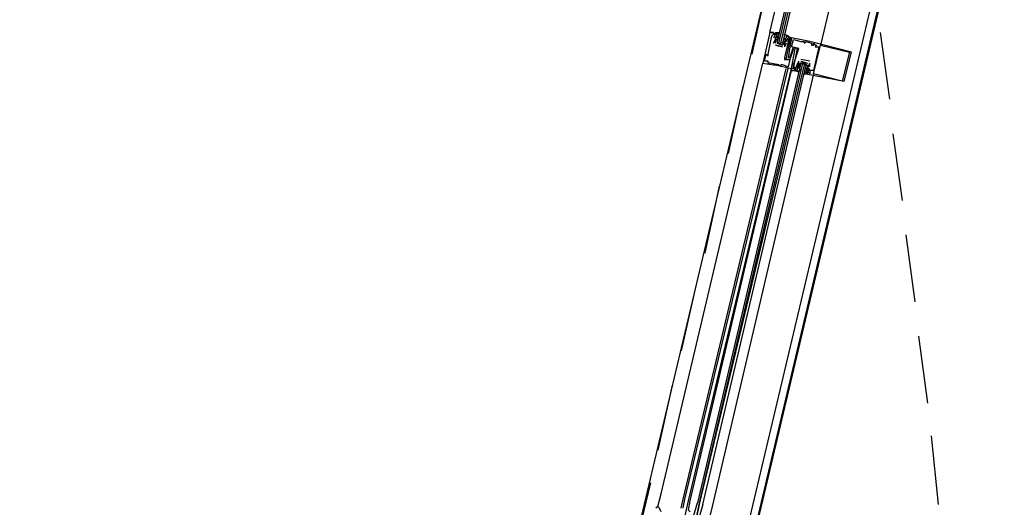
# Model space of a CAD drawing. Header units: feet. Extents: x -79 to 198, y -22 to 181.
# Tile 273 of 287: x 128.1 to 135.35, y 98.85 to 102.44. Entities that reach past the tile are written whole.
import ezdxf

# ---------------------------------------------------------------- set-up
doc = ezdxf.new("R2010")
doc.units = ezdxf.units.FT
doc.layers.add('A-LINEA', color=7, linetype='CONTINUOUS')

msp = doc.modelspace()

# ---------------------------------------------------------------- linework, layer by layer
at = {"layer": 'A-LINEA'}
for p, q in [((134.3733, 105.9511), (132.6267, 98.5644)), ((135.1333, 105.7644), (133.3867, 98.3911)), ((133.6, 102.6711), (133.4933, 102.1911)), ((133.68, 102.3378), (133.6267, 102.3511)), ((133.6267, 102.3511), (133.6267, 102.3511)), ((134.44, 102.3511), (134.5067, 101.8578)), ((133.64, 102.3244), (133.64, 102.3244)), ((133.6533, 102.3378), (133.6533, 102.3378)), ((133.6533, 102.3111), (133.6533, 102.3111)), ((133.6667, 102.3378), (133.6667, 102.3378)), ((133.6667, 102.3111), (133.6667, 102.3111)), ((133.6667, 102.2978), (133.6667, 102.2978)), ((133.6667, 102.2978), (133.6667, 102.2978)), ((133.6791, 102.2822), (133.6786, 102.3025)), ((133.6799, 102.288), (133.6788, 102.2998)), ((133.6792, 102.3093), (133.679, 102.3276)), ((133.68, 102.3378), (133.68, 102.3378)), ((133.68, 102.3244), (133.68, 102.3244)), ((133.68, 102.3244), (133.68, 102.3111)), ((133.68, 102.3111), (133.68, 102.3111)), ((133.68, 102.2844), (133.68, 102.2844)), ((133.6932, 102.3013), (133.6922, 102.3132)), ((133.72, 102.2844), (133.72, 102.2844)), ((133.7333, 102.3111), (133.7333, 102.3111)), ((133.7333, 102.2978), (133.7333, 102.3111)), ((133.7333, 102.2978), (133.7333, 102.2978)), ((133.7333, 102.2844), (133.7333, 102.2844)), ((133.7447, 102.295), (133.735, 102.277)), ((133.7436, 102.307), (133.7352, 102.2908)), ((133.7418, 102.3), (133.7356, 102.2899)), ((133.7418, 102.2867), (133.7356, 102.2765)), ((133.7467, 102.3244), (133.7467, 102.3244)), ((133.7467, 102.2978), (133.7467, 102.2978)), ((133.7467, 102.2844), (133.7467, 102.2844)), ((133.7467, 102.2844), (133.7467, 102.2844)), ((133.76, 102.3111), (133.76, 102.3111)), ((133.76, 102.2844), (133.76, 102.2844)), ((133.7733, 102.3111), (133.7733, 102.3111)), ((133.7733, 102.3111), (133.7733, 102.3111)), ((133.7733, 102.2978), (133.7733, 102.2978)), ((133.7733, 102.2844), (133.7733, 102.2844)), ((133.7733, 102.2844), (133.7733, 102.2844)), ((133.7867, 102.3111), (133.7867, 102.3111)), ((133.7867, 102.3111), (133.7867, 102.3111)), ((133.7867, 102.2978), (133.7867, 102.2978)), ((133.8, 102.2978), (133.8, 102.2978)), ((133.8533, 102.2844), (133.8533, 102.2844)), ((133.8667, 102.2844), (133.8667, 102.2844)), ((133.88, 102.2844), (133.88, 102.2844)), ((133.8933, 102.2844), (133.8933, 102.2844)), ((133.92, 102.2844), (133.92, 102.2844)), ((133.6533, 102.2711), (133.6533, 102.2711)), ((133.6667, 102.2711), (133.6667, 102.2711)), ((133.6667, 102.2711), (133.6667, 102.2711)), ((133.6667, 102.2578), (133.72, 102.2444)), ((133.72, 102.2444), (133.6667, 102.2578)), ((133.6667, 102.2578), (133.6667, 102.2578)), ((133.6667, 102.2578), (133.6667, 102.2578)), ((133.6933, 102.2711), (133.7067, 102.2711)), ((133.72, 102.2444), (133.72, 102.2444)), ((133.72, 102.2444), (133.72, 102.2444)), ((133.7333, 102.2444), (133.7333, 102.2444)), ((133.7333, 102.2444), (133.7333, 102.2444)), ((133.7467, 102.2711), (133.7467, 102.2711)), ((133.7733, 102.2444), (133.7733, 102.2444)), ((133.7867, 102.2444), (133.7867, 102.2444)), ((133.8, 102.2444), (133.8, 102.2444)), ((133.8, 102.2311), (133.8, 102.2311)), ((133.8133, 102.2311), (133.8133, 102.2311)), ((133.8267, 102.2311), (133.8267, 102.2311)), ((133.84, 102.2311), (133.84, 102.2311)), ((133.88, 102.2711), (133.88, 102.2711)), ((133.9333, 102.2711), (133.9333, 102.2711)), ((133.9333, 102.2578), (133.9333, 102.2578)), ((133.9467, 102.2711), (133.9467, 102.2711)), ((133.9467, 102.2578), (133.9467, 102.2578)), ((133.96, 102.2578), (133.96, 102.2578)), ((133.96, 102.2444), (133.96, 102.2444)), ((133.9733, 102.2578), (133.9733, 102.2578)), ((133.9867, 102.2444), (133.9867, 102.2444)), ((134, 102.2578), (134, 102.2578)), ((134.2133, 102.2044), (134.2133, 102.2044)), ((134.2267, 102.2044), (134.2267, 102.2044)), ((133.5867, 102.1378), (133.5867, 102.1378)), ((133.6, 102.1911), (133.6, 102.1911)), ((133.6, 102.1378), (133.6, 102.1378)), ((133.6133, 102.1911), (133.6133, 102.1911)), ((133.6133, 102.1778), (133.6133, 102.1778)), ((133.6133, 102.1378), (133.6133, 102.1378)), ((133.7333, 102.1644), (133.7333, 102.1644)), ((133.7333, 102.1511), (133.7333, 102.1511)), ((133.7467, 102.1511), (133.7467, 102.1511)), ((133.76, 102.1644), (133.76, 102.1644)), ((133.7733, 102.1644), (133.7733, 102.1644)), ((133.7733, 102.1511), (133.7733, 102.1511)), ((133.7733, 102.1511), (133.7733, 102.1511)), ((133.84, 102.1378), (133.84, 102.1378)), ((133.84, 102.1378), (133.84, 102.1378)), ((133.92, 102.1378), (133.8533, 102.1511)), ((133.8533, 102.1511), (133.8533, 102.1511)), ((133.8533, 102.1378), (133.9067, 102.1244)), ((133.8533, 102.1378), (133.8533, 102.1378)), ((133.92, 102.1378), (133.92, 102.1378)), ((132.8267, 98.9511), (133.5733, 102.1244)), ((132.9867, 98.9111), (133.7467, 102.0844)), ((133, 98.9111), (133.76, 102.0844)), ((133.0267, 98.8978), (133.7867, 102.0844)), ((133.04, 98.8978), (133.7867, 102.0711)), ((133.5733, 102.1244), (133.5733, 102.1244)), ((133.6133, 102.1244), (133.6133, 102.1244)), ((133.6267, 102.1244), (133.6267, 102.1244)), ((133.6533, 102.1111), (133.6533, 102.1111)), ((133.6667, 102.1111), (133.6667, 102.1111)), ((133.6933, 102.1111), (133.6933, 102.1111)), ((133.7067, 102.1111), (133.7067, 102.1111)), ((133.7067, 102.0978), (133.7067, 102.0978)), ((133.72, 102.1111), (133.72, 102.1111)), ((133.76, 102.0978), (133.76, 102.0978)), ((133.7867, 102.0844), (133.7867, 102.0844)), ((133.7867, 102.0844), (133.7867, 102.0844)), ((133.7867, 102.0711), (133.7867, 102.0711)), ((133.7867, 102.0711), (133.7867, 102.0711)), ((133.7867, 102.0711), (133.7867, 102.0711)), ((133.7867, 102.0711), (133.7867, 102.0711)), ((133.8, 102.1111), (133.8, 102.1111)), ((133.8, 102.1111), (133.8, 102.1111)), ((133.8, 102.0978), (133.8, 102.0978)), ((133.8, 102.0978), (133.8, 102.0978)), ((133.8, 102.0978), (133.8, 102.0978)), ((133.8, 102.0844), (133.8, 102.0844)), ((133.8, 102.0844), (133.8, 102.0844)), ((133.8, 102.0844), (133.8, 102.0844)), ((133.8133, 102.0978), (133.8133, 102.0978)), ((133.8133, 102.0844), (133.8133, 102.0844)), ((133.8133, 102.0711), (133.8133, 102.0711)), ((133.8267, 102.1111), (133.8267, 102.1111)), ((133.8267, 102.1111), (133.8267, 102.1111)), ((133.8267, 102.0978), (133.8267, 102.0978)), ((133.8267, 102.0844), (133.8267, 102.0844)), ((133.8267, 102.0711), (133.8267, 102.0711)), ((133.84, 102.0978), (133.84, 102.0978)), ((133.84, 102.0978), (133.84, 102.0978)), ((133.84, 102.0844), (133.84, 102.0978)), ((133.84, 102.0844), (133.84, 102.0844)), ((133.84, 102.0844), (133.84, 102.0844)), ((133.842, 102.0872), (133.8516, 102.1052)), ((133.843, 102.0618), (133.8515, 102.0781)), ((133.8448, 102.0955), (133.8511, 102.1057)), ((133.8448, 102.0689), (133.8511, 102.079)), ((133.8533, 102.1111), (133.8533, 102.1111)), ((133.8667, 102.1244), (133.88, 102.1244)), ((133.8933, 102.1111), (133.8933, 102.1111)), ((133.8933, 102.0978), (133.8933, 102.0978)), ((133.8933, 102.0844), (133.8933, 102.0711)), ((133.8933, 102.0844), (133.8933, 102.0844)), ((133.8933, 102.0711), (133.8933, 102.0711)), ((133.8933, 102.0578), (133.8933, 102.0578)), ((133.8935, 102.0676), (133.8945, 102.0557)), ((133.9067, 102.1244), (133.9067, 102.1244)), ((133.9067, 102.0844), (133.92, 102.1244)), ((133.9067, 102.1244), (133.9067, 102.1244)), ((133.9067, 102.0844), (133.9067, 102.0844)), ((133.9067, 102.0844), (133.9067, 102.0844)), ((133.9067, 102.0844), (133.9067, 102.0844)), ((133.9067, 102.0711), (133.9067, 102.0711)), ((133.9067, 102.0711), (133.9067, 102.0711)), ((133.9067, 102.0578), (133.9067, 102.0578)), ((133.9068, 102.0943), (133.9078, 102.0824)), ((133.9074, 102.0729), (133.9077, 102.0546)), ((133.9075, 102.0868), (133.9081, 102.0663)), ((133.92, 102.0978), (133.92, 102.1244)), ((133.92, 102.1244), (133.92, 102.1244)), ((133.92, 102.0978), (133.92, 102.0978)), ((133.92, 102.0844), (133.92, 102.0844)), ((133.92, 102.0711), (133.92, 102.0711)), ((133.9467, 102.0711), (133.9467, 102.0711)), ((133.9467, 102.0444), (133.2, 98.8578)), ((133.8933, 102.0444), (133.8933, 102.0444)), ((133.92, 102.0444), (133.92, 102.0444)), ((133.9467, 102.0444), (133.9467, 102.0444)), ((134.16, 101.9911), (134.16, 101.9911)), ((134.1733, 101.9911), (134.1733, 101.9911)), ((133.4267, 101.9511), (133.32, 101.4578)), ((134.5333, 101.6044), (134.6, 101.1111)), ((133.2533, 101.2178), (133.1467, 100.7244)), ((134.6267, 100.8578), (134.6933, 100.3644)), ((133.08, 100.4844), (132.9733, 100.0044)), ((134.72, 100.1111), (134.7867, 99.6178)), ((132.9067, 99.7511), (132.8, 99.2711)), ((134.8133, 99.3778), (134.8667, 98.8711)), ((132.7467, 99.0311), (132.6267, 98.5378)), ((132.8, 98.8578), (132.8267, 98.9511)), ((132.9733, 98.8444), (132.9867, 98.9111)), ((132.9867, 98.8444), (133, 98.9111)), ((132.9867, 98.7244), (133.0267, 98.8978)), ((133.2, 98.8578), (133.1067, 98.4578))]:
    msp.add_line(p, q, dxfattribs=at)
for points in [[(135.8933, 108.7111), (131.36, 89.5511), (124.5867, 91.1511), (124.44, 90.4978), (121.84, 91.1111), (121.3333, 88.9644), (118.2, 75.6978), (129.9467, 72.9244)], [(124.5867, 91.1511), (131.36, 89.5511), (135.2667, 106.0978)], [(134.8533, 105.8444), (134.4267, 104.0578), (134, 102.2578)], [(133.6533, 102.3378), (133.6533, 102.3511), (133.6267, 102.3511), (134.0533, 104.1511)], [(134.12, 104.1378), (133.68, 102.2844), (133.68, 102.2711), (133.6933, 102.2711), (134.1333, 104.1244)], [(134.16, 104.1244), (133.72, 102.2711), (133.7067, 102.2711), (134.1467, 104.1244)], [(133.6267, 102.3511), (133.5733, 102.1244), (133.6533, 102.1111), (133.6667, 102.1111), (133.7867, 102.0844), (133.8133, 102.2311), (133.8133, 102.2311)], [(133.6533, 102.3378), (133.6533, 102.3511), (133.6267, 102.3511)], [(133.6533, 102.3378), (133.6533, 102.3511), (133.6267, 102.3511)], [(133.6667, 102.2711), (133.6667, 102.2978), (133.6667, 102.3111), (133.68, 102.3244), (133.6667, 102.3378), (133.68, 102.3378), (133.6667, 102.3378), (133.6667, 102.3511), (133.6933, 102.3511), (133.6933, 102.3378), (133.68, 102.3378)], [(133.5867, 102.1378), (133.6, 102.1911), (133.6133, 102.1778), (133.6133, 102.1911), (133.64, 102.3244), (133.6533, 102.3378), (133.6667, 102.3378), (133.6533, 102.3111)], [(133.76, 102.2844), (133.7333, 102.1644), (133.7333, 102.1511), (133.7733, 102.1511), (133.76, 102.0978), (133.72, 102.1111), (133.7067, 102.1111), (133.7067, 102.0978), (133.6933, 102.1111), (133.6267, 102.1244), (133.6133, 102.1244), (133.6133, 102.1378), (133.6, 102.1378), (133.5867, 102.1378)], [(133.6533, 102.2711), (133.6667, 102.2978), (133.6667, 102.2978)], [(133.6667, 102.2711), (133.6667, 102.2978), (133.6667, 102.3111)], [(133.7333, 102.3244), (133.7333, 102.3378), (133.76, 102.3244), (133.7467, 102.3244), (133.7467, 102.3111), (133.7333, 102.2978), (133.7467, 102.2978), (133.7333, 102.2844), (133.72, 102.2578), (133.68, 102.2711)], [(133.68, 102.2978), (133.68, 102.2844), (133.68, 102.2711), (133.72, 102.2578), (133.7333, 102.2711), (133.7333, 102.2844)], [(133.7467, 102.2978), (133.7467, 102.2844), (133.7333, 102.2844), (133.7333, 102.2444)], [(133.8, 102.2311), (133.7733, 102.1511), (133.7467, 102.1511), (133.7733, 102.2844), (133.7733, 102.3111), (133.7733, 102.2978), (133.7867, 102.2978), (133.7867, 102.3111), (133.7467, 102.3244)], [(133.76, 102.2844), (133.7733, 102.3111), (133.76, 102.3111), (133.7467, 102.2844), (133.7467, 102.2844)], [(133.8933, 102.0578), (133.8933, 102.0444), (134.1733, 101.9911), (134.2267, 102.2044), (133.92, 102.2844), (133.7867, 102.3111), (133.7733, 102.2444), (133.76, 102.1644)], [(133.8, 102.1111), (133.84, 102.2311), (133.7867, 102.2444), (133.8, 102.2978), (133.8533, 102.2844), (133.8667, 102.2844), (133.88, 102.2844), (133.88, 102.2711), (133.8933, 102.2844), (133.9333, 102.2711), (133.9333, 102.2578), (133.9467, 102.2578), (133.9467, 102.2711), (133.96, 102.2578), (133.9733, 102.2578), (133.96, 102.2444), (133.9867, 102.2444), (133.9467, 102.0711), (133.92, 102.0711), (133.92, 102.0444), (133.9067, 102.0578), (133.92, 102.0844)], [(133.7467, 102.2711), (133.7333, 102.2444), (133.7333, 102.2444)], [(133.7733, 102.1644), (133.8, 102.2444), (133.8267, 102.2311), (133.8, 102.0978), (133.8, 102.1111), (133.8, 102.0978), (133.8, 102.0844), (133.7867, 102.0844), (133.7867, 102.0711), (133.8267, 102.0711)], [(134.2133, 102.2044), (134.16, 101.9911), (133.9467, 102.0444), (134, 102.2578), (134.2133, 102.2044)], [(133.8133, 102.0978), (133.8, 102.0844), (133.8133, 102.0844), (133.8, 102.0844), (133.8133, 102.0711), (133.8267, 102.1111), (133.8267, 102.1111), (133.84, 102.1378), (133.84, 102.1378)], [(133.8267, 102.0844), (133.84, 102.0978), (133.8267, 102.0978), (133.8267, 102.1111), (133.84, 102.0978), (133.84, 102.1378)], [(133.1333, 98.8711), (133.8933, 102.1111), (133.88, 102.1244), (133.88, 102.1111), (133.1067, 98.8844), (133.8667, 102.1111), (133.8667, 102.1244), (133.8533, 102.1244), (133.0933, 98.8844)], [(133.7867, 102.0711), (133.8, 102.0711), (133.8, 102.0711)], [(133.7867, 102.0711), (133.8, 102.0711), (133.8, 102.0711)], [(133.7867, 102.0711), (133.8, 102.0711), (133.8, 102.0711)], [(133.8933, 102.1244), (133.8533, 102.1244), (133.84, 102.1111), (133.84, 102.0978), (133.8267, 102.0978), (133.84, 102.0978), (133.8267, 102.0844), (133.8267, 102.0711), (133.8133, 102.0711), (133.84, 102.0578), (133.84, 102.0711)], [(133.84, 102.0978), (133.84, 102.1111), (133.8533, 102.1244), (133.8933, 102.1111), (133.9067, 102.0978), (133.8933, 102.0844)], [(133.8933, 102.0578), (133.88, 102.0578), (133.88, 102.0444), (133.9067, 102.0444), (133.8933, 102.0444), (133.8933, 102.0578), (133.9067, 102.0578), (133.8933, 102.0578), (133.9067, 102.0844), (133.9067, 102.0978), (133.9067, 102.1111)], [(133.9067, 102.0844), (133.9067, 102.0711), (133.9067, 102.0844), (133.9067, 102.0711)], [(133.04, 98.8178), (133.04, 98.8178), (133.0267, 98.8311), (133.04, 98.8978)], [(133.1333, 98.8711), (133.0933, 98.7378), (133.08, 98.7378), (133.08, 98.7511), (133.1067, 98.8844), (133.08, 98.7511), (133.0667, 98.7511), (133.0533, 98.7511), (133.0933, 98.8844)], [(132.8267, 98.8178), (132.8133, 98.8444), (132.8, 98.8578), (132.7867, 98.8444)]]:
    msp.add_lwpolyline(points, dxfattribs=at)

doc.saveas('drawing.dxf')
